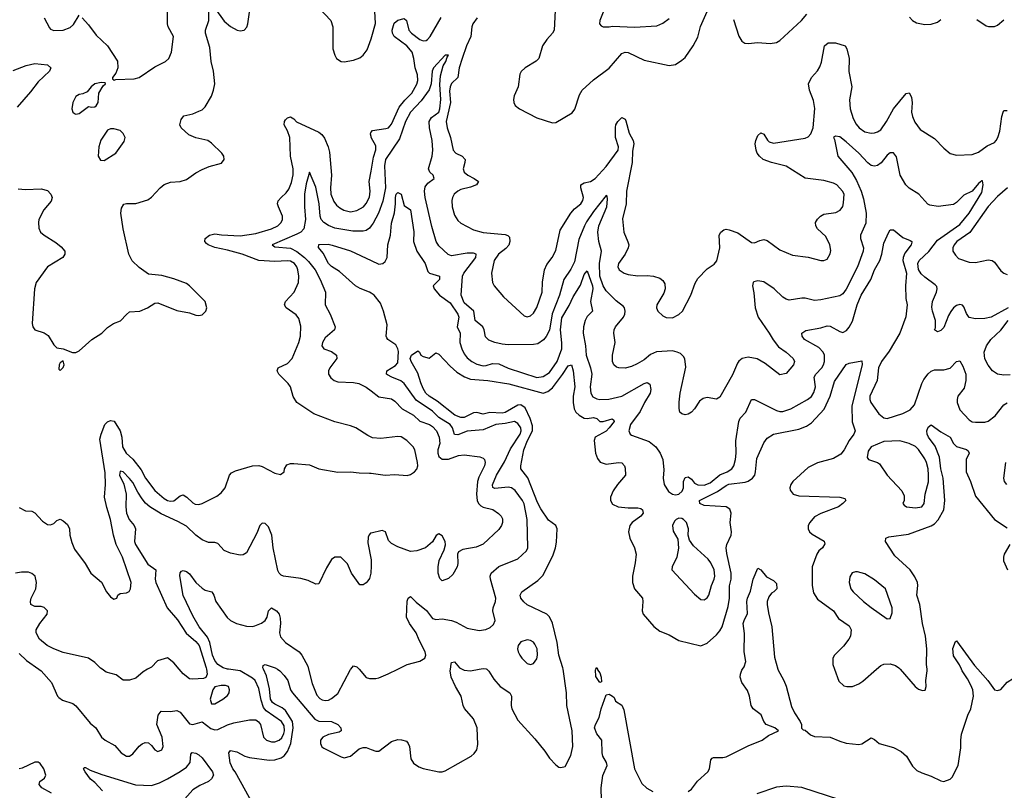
# Model space of a CAD drawing. Header units: inches. Extents: x 1694797 to 1849917, y 907313 to 1017959.
# Tile 640 of 656: x 1797774 to 1804013, y 969233 to 974116. Entities that reach past the tile are written whole.
import ezdxf

# ---------------------------------------------------------------- set-up
doc = ezdxf.new("R2010")
doc.units = ezdxf.units.IN
doc.header["$MEASUREMENT"] = 0
for name, color, linetype in [('B7996', 7, 'Continuous'), ('B7997', 7, 'Continuous'), ('B8906', 7, 'Continuous'), ('B8907', 7, 'Continuous')]:
    doc.layers.add(name, color=color, linetype=linetype)

msp = doc.modelspace()

# ---------------------------------------------------------------- linework, layer by layer
at = {"layer": 'B7996', "color": 5}
for points, elevation in [([(1797896.2, 970000), (1797910, 969990.3), (1797975.5, 969915.5), (1798013.4, 969830), (1798021.1, 969821.1), (1798044.5, 969804.5), (1798110, 969782.7), (1798130, 969768.3), (1798219.4, 969659.4), (1798255.3, 969630), (1798292.7, 969570), (1798316.3, 969550), (1798376.7, 969516.7), (1798416.4, 969470), (1798450.8, 969449.2), (1798470, 969450.4), (1798490, 969463.7), (1798530, 969513), (1798550, 969528.2), (1798570, 969535.5), (1798590, 969534), (1798610, 969517.3), (1798630, 969490.7), (1798650, 969479.3), (1798674, 969490), (1798682.4, 969510), (1798675.8, 969570), (1798643.5, 969650), (1798651.5, 969708.5), (1798670, 969733.8), (1798730, 969732), (1798770, 969738.4), (1798790, 969728), (1798850, 969655.5), (1798870, 969650.5), (1798930, 969666.7), (1798985.2, 969625.2), (1799010, 969616.2), (1799030, 969617.9), (1799090, 969648.6), (1799130, 969661.5), (1799230, 969679.6), (1799270, 969679.5), (1799287.8, 969667.7), (1799298.7, 969650), (1799319, 969570), (1799338.4, 969550), (1799370, 969539.7), (1799390, 969539.8), (1799418, 969550), (1799434.6, 969565.4), (1799447.6, 969592.4), (1799451.7, 969610), (1799450, 969642.4), (1799432.2, 969670), (1799336.1, 969736.1), (1799318.8, 969758.8), (1799304.1, 969804.1), (1799290, 969877.6), (1799265.6, 969930), (1799250, 969943.7), (1799170.9, 969990.9), (1799098, 970000)], 740), ([(1798583.9, 970000), (1798555.3, 969984.7), (1798510, 969944.4), (1798470, 969931), (1798430, 969932), (1798384.4, 969964.4), (1798321.4, 969981.4), (1798295.6, 970000)], 760), ([(1798957.4, 970000), (1798962.6, 969970), (1798952.8, 969947.2), (1798938, 969942), (1798870, 969937.2), (1798850, 969940.2), (1798810, 969970.8), (1798784.9, 970000)], 760), ([(1799263.5, 969123.5), (1799139.3, 969350), (1799124.4, 969370), (1799108.2, 969408.2), (1799098.2, 969470), (1799110, 969484.9), (1799150, 969476.8), (1799200.3, 969450), (1799230, 969440.4), (1799354.7, 969425.3), (1799390, 969425.9), (1799430, 969439.6), (1799450, 969452.4), (1799470, 969478.5), (1799492.6, 969530), (1799506.1, 969630), (1799501.9, 969670), (1799458.6, 969738.6), (1799436, 969756), (1799390, 969779.1), (1799376.3, 969790), (1799363.3, 969810), (1799355.8, 969875.8), (1799338.8, 969958.8), (1799319.4, 970000)], 720), ([(1799407.6, 970000), (1799422, 969990), (1799450, 969960.2), (1799473.8, 969930), (1799490.1, 969870), (1799502, 969850), (1799643, 969683), (1799670, 969672.3), (1799750, 969669.3), (1799788.7, 969650), (1799808.2, 969630), (1799810.5, 969610), (1799799, 969601), (1799730, 969586.6), (1799695.3, 969570), (1799680.8, 969550), (1799680.3, 969530), (1799689.2, 969509.2), (1799700.6, 969500.6), (1799810, 969444.9), (1799830, 969439.1), (1799870, 969450.6), (1799924.2, 969495.8), (1799950, 969505.5), (1799970, 969503.8), (1800000, 969492.1)], 720), ([(1799604.2, 970000), (1799627.1, 969910), (1799656.9, 969836.9), (1799674.8, 969814.8), (1799690, 969806.2), (1799710, 969802.4), (1799730, 969804.7), (1799750, 969814.4), (1799790, 969846.7), (1799870, 969998.4), (1799871.4, 970000)], 740), ([(1799925.6, 970000), (1799970, 969947.7), (1799990, 969940.7), (1800000, 969941)], 740), ([(1798299.5, 969230), (1798250, 969282.7), (1798223.6, 969303.6), (1798189.6, 969349.6), (1798179, 969370), (1798183.2, 969376.8), (1798190, 969378.8), (1798220.9, 969360.9), (1798293.5, 969333.5), (1798507.9, 969267.9), (1798610, 969264), (1798659.4, 969280.6), (1798710, 969305.2), (1798790, 969351.5), (1798830, 969380.5), (1798854.2, 969410), (1798858.5, 969461.5), (1798866.9, 969473.1), (1798890, 969468.4), (1798910, 969458.3), (1798930, 969440.1), (1798995.4, 969350), (1799001.1, 969330), (1798990, 969305.9), (1798970.9, 969289.1), (1798915.8, 969264.2), (1798870, 969235.6), (1798820, 969180)], 720), ([(1797974.5, 969214.5), (1797915.1, 969250), (1797896.3, 969270), (1797901.6, 969290), (1797931.8, 969310), (1797939.7, 969330), (1797926.6, 969370), (1797903.5, 969403.5), (1797890, 969412.5), (1797870, 969411.4), (1797790, 969374.2), (1797769.8, 969369.8)], 740)]:
    msp.add_lwpolyline(points, dxfattribs=dict(at, elevation=elevation))
at = {"layer": 'B7996', "color": 5, "elevation": 760}
msp.add_lwpolyline([(1799050, 969898.3), (1799010, 969889.3), (1798997.1, 969870), (1798980.4, 969810), (1798990, 969782), (1799010, 969781.6), (1799060.9, 969810), (1799090, 969834), (1799100.7, 969850), (1799102.9, 969870), (1799097, 969890), (1799077.2, 969897.3)], close=True, dxfattribs=at)
at = {"layer": 'B7997', "color": 5}
for points, elevation in [([(1799010, 974188.5), (1799070, 974106.5), (1799110, 974073.1), (1799151.3, 974050), (1799170, 974045.3), (1799196, 974050), (1799212.2, 974067.7), (1799218.9, 974090), (1799244.6, 974270)], 820), ([(1798170, 974128), (1798210, 974082.4), (1798258.5, 974018.5), (1798330, 973950.6), (1798393.3, 973853.3), (1798395.8, 973810), (1798382.9, 973777.1), (1798362.8, 973750), (1798361, 973741), (1798371.6, 973731.6), (1798383.2, 973736.8), (1798499.5, 973740.5), (1798530, 973748.9), (1798630, 973818), (1798697, 973850), (1798718.4, 973870), (1798735.1, 973910), (1798749.5, 974010), (1798715.6, 974070), (1798709.7, 974089.7), (1798710, 974206)], 840), ([(1799670.2, 974190.2), (1799745.3, 974110), (1799758.3, 974070), (1799758.7, 973930), (1799770.3, 973890.3), (1799782, 973870), (1799810, 973850.4), (1799830, 973848.5), (1799890, 973858.7), (1799930, 973874.4), (1799949.8, 973890.2), (1799975.5, 973924.4), (1800000, 973994.8)], 820), ([(1797764.5, 973044.5), (1797810, 973039.3), (1797910, 973044.4), (1797950, 973032.4), (1797972.2, 973010), (1797978.7, 972990), (1797974, 972966), (1797926, 972910), (1797895.8, 972850), (1797892.2, 972830), (1797895.1, 972795.1), (1797906.4, 972770), (1797928, 972750), (1798003.7, 972703.7), (1798037.4, 972677.4), (1798059.5, 972650), (1798060.3, 972630), (1798048.2, 972610), (1797950, 972549.7), (1797877.6, 972450), (1797867.6, 972410), (1797852.4, 972190), (1797857.1, 972170), (1797870.8, 972150), (1797930, 972132), (1797954.9, 972114.9), (1797990, 972054.8), (1798010, 972036), (1798050, 972030.6), (1798107.5, 972007.5), (1798130, 972007.6), (1798150, 972016.9), (1798231.5, 972088.5), (1798293.6, 972130), (1798330, 972166.4), (1798369.2, 972190), (1798413.2, 972206.8), (1798450, 972248), (1798470, 972263.8), (1798535.3, 972270), (1798584, 972290), (1798630, 972320.5), (1798650, 972322.4), (1798770, 972272.9), (1798850, 972257.6), (1798890, 972243.8), (1798910, 972241.6), (1798930, 972246.4), (1798953.3, 972270), (1798958.9, 972290), (1798949.7, 972330), (1798850, 972429.7), (1798830, 972443.9), (1798750, 972474.2), (1798674.1, 972494.1), (1798590, 972504.4), (1798530, 972546.4), (1798487.2, 972587.2), (1798464.9, 972630), (1798430.6, 972790.6), (1798415.7, 972890), (1798419.1, 972921), (1798433.7, 972946.3), (1798450, 972951.5), (1798510, 972951.5), (1798585.2, 972974.8), (1798610, 972990.4), (1798663.5, 973050), (1798690, 973071.4), (1798730, 973086.3), (1798790, 973091.5), (1798830, 973103.2), (1798890, 973144.7), (1798930, 973166.3), (1798974.3, 973185.7), (1799052.4, 973207.6), (1799069.4, 973230), (1799067.3, 973250), (1799055.6, 973270), (1798990, 973333.3), (1798966, 973350), (1798890, 973367.1), (1798846.2, 973386.2), (1798797.4, 973430), (1798787.8, 973450), (1798797, 973483), (1798814.3, 973505.7), (1798870, 973519.6), (1798910, 973536.1), (1798930, 973545.5), (1798950, 973563.7), (1798989.2, 973630.8), (1799002.9, 973670), (1799009.9, 973710.1), (1799002.8, 973790), (1798986.3, 973850), (1798978.5, 973938.5), (1798951.3, 974030), (1798951.5, 974050), (1798972.3, 974110), (1798973, 974167)], 820), ([(1797928.1, 974128.1), (1797963.4, 974063.4), (1797970, 974055.5), (1797990, 974046.7), (1798050, 974050.3), (1798093.6, 974066.4), (1798114.7, 974085.3), (1798150, 974144)], 840), ([(1797732.8, 973792.7), (1797814.2, 973825.8), (1797870, 973838.7), (1797950.2, 973830.2), (1797970.4, 973810), (1797963.1, 973790), (1797890, 973722.4), (1797842.2, 973657.8), (1797757.9, 973562.1)], 820), ([(1800000, 971470.8), (1799980.4, 971480.4), (1799904, 971530), (1799870, 971542.9), (1799770, 971568), (1799637.6, 971617.6), (1799529.7, 971689.7), (1799507.4, 971727.4), (1799489.8, 971790), (1799475.6, 971810), (1799416.8, 971870), (1799405.1, 971890), (1799411.6, 971910), (1799470, 971937.6), (1799501.2, 971970), (1799543.2, 972070), (1799552.6, 972110), (1799554.5, 972174.5), (1799542.5, 972222.5), (1799524.7, 972244.7), (1799463.1, 972290), (1799452.6, 972310), (1799457.4, 972330), (1799512.9, 972390), (1799540.2, 972450), (1799542.8, 972490), (1799537.1, 972530), (1799530.4, 972550), (1799515.6, 972570), (1799490, 972584.9), (1799470, 972588), (1799390, 972584.3), (1799290, 972590.9), (1799183, 972630), (1799090, 972656.2), (1799010, 972671.7), (1798967.3, 972690), (1798958.4, 972698.4), (1798947.6, 972710), (1798949.6, 972729.6), (1798977.6, 972750), (1799010, 972759.3), (1799052.4, 972752.4), (1799170, 972747.1), (1799270, 972761.8), (1799369.3, 972790.7), (1799409.7, 972810), (1799429.7, 972830), (1799439.2, 972850), (1799438.8, 972870), (1799413.6, 972930), (1799408.5, 972950), (1799412.5, 972967.5), (1799429.8, 972990), (1799462, 973018), (1799478.3, 973041.7), (1799496.2, 973083.8), (1799507.7, 973132.3), (1799507.2, 973170), (1799490.3, 973250), (1799485.5, 973370), (1799471.7, 973411.7), (1799448.7, 973450), (1799451.2, 973470), (1799459, 973481), (1799470, 973493.5), (1799490, 973500.2), (1799510, 973488.4), (1799528.3, 973468.3), (1799670, 973403.2), (1799689.1, 973389.1), (1799705.9, 973365.9), (1799728.3, 973310), (1799736.1, 973276.1), (1799750.1, 973130), (1799742.6, 973050), (1799745.4, 973010), (1799764.6, 972964.6), (1799781.5, 972941.5), (1799802.6, 972922.6), (1799828.1, 972908.1), (1799870, 972898.8), (1799910, 972906.4), (1799952.1, 972930), (1799970, 972950.4), (1799990, 972990.8), (1799994.2, 973030), (1799988, 973090), (1800000, 973156)], 780), ([(1800000, 973376.3), (1799995.7, 973390), (1799999, 973401), (1800000, 973402.2)], 780), ([(1800000, 972808.6), (1799990, 972795.2), (1799970, 972780.5), (1799950, 972775), (1799884.1, 972775.9), (1799770, 972795.5), (1799730, 972811), (1799700.4, 972830), (1799684.8, 972850), (1799677.9, 972870), (1799670.5, 972950), (1799650, 973054.9), (1799610, 973150.6), (1799590, 973076), (1799578.1, 973010), (1799578.2, 972930), (1799585.8, 972850), (1799574.7, 972790), (1799555.3, 972770), (1799530, 972756.4), (1799374, 972690), (1799390, 972676.9), (1799490, 972668.5), (1799530, 972646.8), (1799578.5, 972610), (1799604.2, 972584.2), (1799645.7, 972530), (1799678, 972470), (1799710.8, 972390), (1799708.9, 972308.9), (1799741.6, 972250), (1799772.8, 972170), (1799767.6, 972150), (1799710, 972099.5), (1799693, 972070), (1799688.3, 972050), (1799701.2, 972030), (1799750, 972014), (1799781.6, 971990), (1799783, 971970), (1799739.7, 971910), (1799731.1, 971890), (1799731.2, 971870), (1799745.9, 971845.9), (1799767.3, 971830), (1799790, 971820.4), (1799890, 971817.6), (1799922.7, 971810), (1799970, 971787.3), (1800000, 971764.7)], 760), ([(1800000, 972383), (1799990, 972389.8), (1799931.9, 972411.9), (1799901.3, 972430), (1799800.4, 972520.4), (1799750, 972552.4), (1799730.8, 972570), (1799696.4, 972636.4), (1799668.1, 972671.9), (1799670, 972690.4), (1799727.5, 972692.5), (1799752.8, 972687.2), (1799870, 972651.4), (1800000, 972590.9)], 740), ([(1797770, 971025.3), (1797810, 971004.2), (1797850, 971001.1), (1797870, 970992.2), (1797919.4, 970939.4), (1797950, 970918.4), (1797970, 970914.4), (1797990, 970923.1), (1798010, 970942.6), (1798030, 970951.7), (1798050, 970941.5), (1798077, 970917), (1798089.3, 970890), (1798091.1, 970850), (1798103.5, 970803.5), (1798121.4, 970761.4), (1798188.2, 970670), (1798225.5, 970610), (1798291.9, 970551.9), (1798323, 970490), (1798350, 970458.8), (1798370, 970444.7), (1798388.7, 970451.3), (1798395.3, 970470), (1798410, 970481), (1798450, 970484.9), (1798467, 970493), (1798476.2, 970510), (1798479.7, 970550), (1798425, 970710), (1798385.4, 970790), (1798368.6, 970850), (1798350, 970949.4), (1798325.1, 971025.1), (1798310.4, 971090), (1798317.7, 971170), (1798315.5, 971244.5), (1798282.3, 971457.7), (1798289.8, 971490), (1798314, 971550), (1798330, 971567.5), (1798350, 971577), (1798372.1, 971572.1), (1798410.4, 971510.3), (1798420.1, 971470), (1798424.5, 971410), (1798448.8, 971370), (1798491.2, 971331.2), (1798543.7, 971263.7), (1798571.7, 971210), (1798630, 971133.3), (1798690, 971082.9), (1798710, 971070.2), (1798730, 971064.8), (1798750, 971067), (1798790, 971099.7), (1798810, 971105.2), (1798833.8, 971090), (1798870, 971053.8), (1798885.7, 971045.7), (1798910, 971044.9), (1798930, 971051.3), (1799022.8, 971097.2), (1799050, 971117.6), (1799075.1, 971150), (1799103.9, 971230), (1799115.4, 971244.6), (1799141.8, 971258.2), (1799250, 971288.8), (1799290, 971290.3), (1799310, 971285.3), (1799390, 971242.4), (1799425.6, 971234.4), (1799449, 971250), (1799452.7, 971270), (1799465.6, 971294.4), (1799490, 971303), (1799510, 971303.8), (1799610, 971294.9), (1799670, 971270.5), (1799790, 971248), (1799870, 971250.5), (1799924.1, 971244.1), (1799990, 971243), (1800000, 971241.8)], 780), ([(1800000, 970655.2), (1799999.1, 970610), (1799990, 970576), (1799980.1, 970559.9), (1799970, 970546.8), (1799950, 970534.8), (1799930, 970534.8), (1799876.5, 970610), (1799850, 970667.3), (1799809, 970711), (1799770, 970711.3), (1799750, 970696), (1799716.9, 970643.1), (1799670, 970542), (1799650, 970538.8), (1799602.8, 970562.7), (1799556.2, 970576.2), (1799446, 970590), (1799430, 970595.8), (1799417, 970610), (1799410, 970626.8), (1799380.2, 970770), (1799371.1, 970850), (1799350, 970902.4), (1799330, 970923.1), (1799310, 970926.4), (1799295.1, 970910), (1799276.8, 970863.2), (1799210, 970738.4), (1799190, 970725.3), (1799170, 970722.6), (1799110, 970736), (1799070, 970752.4), (1799030, 970797.6), (1799010, 970803.1), (1798970, 970803.9), (1798930, 970819.3), (1798890, 970849.3), (1798830, 970906.2), (1798776.6, 970936.6), (1798670, 970984.2), (1798598, 971030), (1798571.5, 971051.5), (1798550, 971079.7), (1798521.8, 971121.8), (1798490, 971183), (1798470, 971207.8), (1798430, 971251), (1798410, 971254.6), (1798406.9, 971230), (1798433.7, 971173.7), (1798447.9, 971110), (1798446, 971030), (1798450.5, 970990), (1798467.5, 970950), (1798499.1, 970910), (1798507.2, 970890), (1798501.8, 970810), (1798507.8, 970790), (1798585.4, 970665.4), (1798635.8, 970630), (1798631.4, 970570), (1798635.5, 970550), (1798708.4, 970388.4), (1798773.6, 970313.6), (1798829.4, 970229.4), (1798890, 970176.6), (1798910.5, 970150.5), (1798955.7, 970010), (1798957.4, 970000)], 760), ([(1800000, 970862.8), (1799997.7, 970862.3), (1799987.7, 970852.3), (1799982.3, 970837.7), (1799980.5, 970800.5), (1800000, 970693.9)], 760), ([(1798295.6, 970000), (1798286.5, 970006.5), (1798250, 970043.1), (1798210, 970070.3), (1798050, 970106.9), (1797990, 970129.3), (1797948.9, 970150), (1797900.3, 970190), (1797878, 970230), (1797877.4, 970250), (1797900.7, 970290), (1797948.8, 970350), (1797950.4, 970370), (1797930, 970392.2), (1797910, 970397.4), (1797870, 970396.9), (1797843.7, 970410), (1797841.5, 970430), (1797847.1, 970450), (1797876.3, 970510), (1797880.5, 970550), (1797872.2, 970590), (1797850, 970607.7), (1797830, 970615.5), (1797785.4, 970614.6), (1797748.1, 970608.1)], 760), ([(1799098, 970000), (1799090, 970001), (1799063.4, 970010), (1799030, 970031.4), (1799010, 970056.1), (1798994.6, 970090), (1798978.3, 970170), (1798964, 970204), (1798911.3, 970270), (1798870, 970338.9), (1798810, 970466.6), (1798788.5, 970591.5), (1798790, 970611), (1798798.4, 970621.6), (1798810, 970626.4), (1798830, 970619.6), (1798850, 970604.9), (1798890, 970550.5), (1798930, 970514), (1798950, 970502), (1798991.8, 970491.8), (1799003.8, 970470), (1799016, 970430), (1799088.8, 970328.8), (1799110, 970309.1), (1799148.2, 970290), (1799210, 970272.7), (1799248.1, 970271.9), (1799263.8, 970276.2), (1799306.8, 970293.2), (1799329.8, 970310.2), (1799342.2, 970330), (1799350, 970371), (1799369, 970390), (1799401.6, 970370), (1799417, 970350), (1799424.8, 970324.8), (1799426.5, 970290), (1799419.7, 970230), (1799425.7, 970205.7), (1799458.4, 970170), (1799544.9, 970110), (1799561.6, 970090), (1799599.3, 970019.3), (1799604.2, 970000)], 740), ([(1797770, 970099.6), (1797816.5, 970056.5), (1797896.2, 970000)], 740), ([(1798784.9, 970000), (1798750, 970040.6), (1798710, 970073.4), (1798646.9, 970053.1), (1798610, 970014), (1798583.9, 970000)], 760), ([(1799319.4, 970000), (1799314.7, 970010), (1799317, 970023), (1799328.9, 970031.1), (1799393.1, 970010), (1799407.6, 970000)], 720), ([(1799871.4, 970000), (1799890, 970021.3), (1799910, 970016.4), (1799917.1, 970010), (1799925.6, 970000)], 740)]:
    msp.add_lwpolyline(points, dxfattribs=dict(at, elevation=elevation))
for points, elevation in [([(1798290, 973717), (1798250, 973709.2), (1798226.8, 973690), (1798201, 973659), (1798173.7, 973646.3), (1798150, 973642.7), (1798130, 973629), (1798110.7, 973590), (1798104, 973550), (1798111, 973530), (1798121.6, 973521.6), (1798130, 973517.3), (1798150, 973522), (1798210, 973566), (1798230, 973561), (1798250, 973562.8), (1798259, 973570), (1798272, 973590), (1798275.1, 973650), (1798303.2, 973696.8), (1798318, 973710), (1798314.6, 973714.6)], 840), ([(1798370, 973424), (1798350, 973424), (1798330, 973415.3), (1798288.6, 973351.4), (1798276.3, 973310), (1798271, 973250), (1798285.5, 973225.5), (1798310, 973224), (1798384, 973270), (1798435.1, 973344.9), (1798441.2, 973370), (1798438.6, 973378.6), (1798430, 973395.3), (1798410, 973414)], 840), ([(1798050, 971954), (1798030, 971942), (1798024.9, 971930), (1798021, 971901), (1798030, 971892), (1798050, 971912), (1798056, 971930)], 820)]:
    msp.add_lwpolyline(points, close=True, dxfattribs=dict(at, elevation=elevation))
at = {"layer": 'B8906', "color": 5}
for points, elevation in [([(1800000, 969941), (1800030, 969942), (1800050, 969944.9), (1800109.6, 969970.4), (1800169.1, 970000)], 740), ([(1800000, 969492.1), (1800030, 969480.5), (1800050, 969480.5), (1800130, 969543.1), (1800170, 969554.6), (1800193.5, 969553.5), (1800224.4, 969544.4), (1800235.5, 969530), (1800243.1, 969510), (1800251.7, 969431.7), (1800270, 969404.4), (1800303, 969383), (1800330, 969372), (1800430, 969350.3), (1800450, 969350.3), (1800470, 969356.5), (1800634, 969450), (1800654.4, 969465.6), (1800669.6, 969490), (1800677.5, 969522.5), (1800672.1, 969630), (1800650, 969686.9), (1800591.6, 969751.6), (1800583.1, 969770), (1800570.7, 969830), (1800534.9, 969890), (1800507.7, 969950), (1800501.5, 969990), (1800502.8, 970000)], 720), ([(1800578.5, 970000), (1800590, 969993.9), (1800630, 969990.1), (1800686.1, 970000)], 720), ([(1800733.1, 970000), (1800747.3, 969987.3), (1800778.5, 969938.5), (1800818.8, 969890), (1800879.7, 969850), (1800890.1, 969830), (1800887.6, 969770), (1800892.3, 969750), (1800930, 969677.6), (1801038.6, 969558.6), (1801101.9, 969481.9), (1801130, 969438), (1801170, 969395.3), (1801190, 969379.3), (1801203.2, 969376.8), (1801230, 969384), (1801266.8, 969453.2), (1801278.1, 969510), (1801274.8, 969610), (1801240.9, 969770), (1801239.6, 969850), (1801217.4, 970000)], 720), ([(1801434.4, 970000), (1801435.9, 969995.9), (1801450, 969978), (1801458, 969950), (1801459.9, 969920.1), (1801450, 969916), (1801424.6, 969955.4), (1801423.2, 969996.8), (1801424.7, 970000)], 680), ([(1802010, 969225.9), (1802030, 969240.6), (1802068.3, 969291.7), (1802135.2, 969350), (1802145.6, 969370), (1802154.2, 969425.8), (1802162.5, 969437.5), (1802170, 969441.5), (1802230, 969440.7), (1802250, 969445.8), (1802390, 969515.7), (1802478, 969550), (1802518.8, 969581.2), (1802582.7, 969610), (1802559.3, 969630), (1802504.7, 969650), (1802488.6, 969668.6), (1802472, 969712), (1802422.1, 969750), (1802409.5, 969770), (1802397.8, 969830), (1802384.8, 969864.8), (1802350, 969916.1), (1802339.6, 969950), (1802340.2, 969970), (1802350, 969995.2), (1802353.8, 970000)], 680), ([(1802577.3, 970000), (1802577.9, 969997.9), (1802615.2, 969930), (1802630, 969893.4), (1802664.1, 969764.1), (1802683.6, 969723.6), (1802720.2, 969670), (1802726.7, 969650), (1802726.8, 969626.8), (1802737.3, 969617.3), (1802750, 969614.9), (1802785.2, 969585.2), (1802810, 969573.5), (1802910, 969570.1), (1802970, 969544.3), (1803010, 969532.5), (1803090, 969523.2), (1803110, 969527), (1803170, 969565.7), (1803190, 969555.3), (1803220.3, 969530), (1803310, 969505.1), (1803360.1, 969480.1), (1803393.4, 969450), (1803430, 969386.3), (1803458.7, 969358.7), (1803490, 969343.2), (1803550, 969323.6), (1803610, 969293.4), (1803630, 969288.7), (1803670, 969303.6), (1803683, 969317), (1803721.4, 969390), (1803738.2, 969501.8), (1803736.8, 969550), (1803741.4, 969590), (1803782.1, 969710), (1803800.5, 969750), (1803816.8, 969830), (1803812.4, 969870), (1803800, 969900), (1803779.7, 969939.7), (1803745.8, 969990), (1803741.1, 970000)], 680), ([(1802936.4, 970000), (1802964.6, 969924.6), (1802995.3, 969895.2), (1803014, 969890), (1803050, 969891.7), (1803090, 969907.4), (1803116, 969924), (1803202.9, 970000)], 720), ([(1803352.9, 970000), (1803447, 969890), (1803470, 969874.4), (1803494.2, 969865.8), (1803512.1, 969867.9), (1803518.4, 969890), (1803515.4, 969930), (1803524.4, 969990), (1803523.4, 970000)], 720), ([(1803845.8, 970000), (1803908.6, 969930), (1803950, 969870.2), (1803970, 969864.7), (1803990, 969873), (1804030, 969917.6), (1804111.5, 969970), (1804131.2, 970000)], 680), ([(1801460.4, 969170), (1801457.3, 969250), (1801467.9, 969327.9), (1801495.8, 969390), (1801492.5, 969410), (1801469.9, 969450), (1801464.9, 969470), (1801462.3, 969550), (1801430, 969591.1), (1801415.7, 969630), (1801421.6, 969650), (1801445.6, 969694.4), (1801458, 969750), (1801490, 969838), (1801510, 969842.4), (1801530.5, 969830.5), (1801540.5, 969820.5), (1801550, 969798), (1801590, 969772), (1801602.5, 969742.5), (1801668.9, 969370), (1801717, 969277), (1801746.7, 969246.7), (1801785, 969225)], 680), ([(1802970, 969172.8), (1802730, 969251.2), (1802630, 969260.3), (1802570, 969252.9), (1802445, 969210)], 680)]:
    msp.add_lwpolyline(points, dxfattribs=dict(at, elevation=elevation))
at = {"layer": 'B8907', "color": 5}
for points, elevation in [([(1801527.4, 974310), (1801450.6, 974110), (1801447.7, 974090), (1801457.3, 974077.3), (1801470.7, 974070.7), (1801510, 974070.7), (1801530, 974075.5), (1801670, 974069.1), (1801810, 974077.7), (1801850, 974093.6), (1801890, 974123.6)], 840), ([(1800000, 973994.8), (1800005.3, 974010), (1800027.7, 974092.3), (1800024.4, 974170)], 820), ([(1800000, 973402.2), (1800010, 973413.7), (1800094.5, 973425.5), (1800110, 973431.1), (1800119.4, 973440.6), (1800130, 973454), (1800179.3, 973560.7), (1800214.3, 973605.7), (1800258.5, 973650), (1800290, 973706.2), (1800297.2, 973730), (1800293.7, 973766.3), (1800278.8, 973810), (1800271.5, 973870), (1800259.9, 973910), (1800227.8, 973950), (1800146.4, 974010), (1800135.6, 974030), (1800133.5, 974050), (1800146.5, 974093.5), (1800170, 974112.9), (1800210, 974124), (1800224.9, 974110), (1800239.5, 974050), (1800256.6, 974030), (1800310, 973989.1), (1800330, 973982.2), (1800350, 973984.2), (1800358.5, 973990), (1800375.2, 974010), (1800444.2, 974130)], 780), ([(1801167.1, 974172.9), (1801160.2, 974050), (1801150.8, 974029.2), (1801114, 973990), (1801086.5, 973950), (1801063.7, 973870), (1801046.4, 973853.6), (1800976.3, 973810), (1800951.8, 973788.2), (1800943.8, 973770), (1800931.8, 973690), (1800906.7, 973633.3), (1800902.6, 973610), (1800904.9, 973590), (1800912.8, 973572.8), (1800941.6, 973550), (1801050, 973492.9), (1801150, 973462), (1801170, 973465.3), (1801274.6, 973525.4), (1801290.6, 973549.4), (1801321, 973639), (1801337.2, 973670), (1801410, 973735.2), (1801510, 973809.2), (1801590, 973901.5), (1801610, 973909.3), (1801630, 973907.3), (1801730, 973858.6), (1801890, 973824.4), (1801930, 973832.7), (1801970, 973858.4), (1801990, 973876.4), (1802041, 973950), (1802070, 974005.5), (1802087.2, 974072.8), (1802130, 974167.3)], 820), ([(1802297, 974117), (1802330, 974010.3), (1802350, 973980.2), (1802367.8, 973967.8), (1802390, 973964.1), (1802450, 973970.2), (1802530, 973963.9), (1802570, 973971.9), (1802590, 973983.8), (1802727.1, 974110), (1802761.5, 974150)], 820), ([(1803412.3, 974132.3), (1803431.1, 974111.1), (1803456.7, 974096.7), (1803510, 974085.6), (1803550, 974086.7), (1803590, 974100.2), (1803610, 974116.1)], 820), ([(1800672.9, 974127.1), (1800644.2, 974090), (1800637.9, 974070), (1800633.2, 974010), (1800604.5, 973950), (1800576.9, 973870), (1800559.4, 973810), (1800549.7, 973750.3), (1800510, 973710.4), (1800500.8, 973690), (1800496.3, 973663.7), (1800502.7, 973590), (1800476.3, 973470), (1800482.6, 973430), (1800503, 973370), (1800521.5, 973290), (1800537.6, 973270), (1800577, 973250), (1800595.6, 973230), (1800595.5, 973210), (1800584.7, 973170), (1800590.2, 973150), (1800613.8, 973130), (1800654, 973110), (1800682, 973090), (1800668.7, 973070), (1800630, 973054.1), (1800570, 973039.5), (1800550.3, 973030), (1800527.8, 973010), (1800515.3, 972990), (1800511.4, 972970), (1800514.7, 972930), (1800530, 972878), (1800550, 972844.2), (1800570, 972826), (1800650, 972783.9), (1800710, 972766.5), (1800850, 972755.4), (1800867.9, 972747.9), (1800876.8, 972736.8), (1800880.5, 972710), (1800872.7, 972687.3), (1800854.7, 972665.3), (1800807.2, 972630), (1800780.2, 972590), (1800762.8, 972510), (1800769.1, 972450), (1800780.3, 972430), (1800839.6, 972359.6), (1800970, 972239.1), (1800990, 972233.4), (1801010, 972239.1), (1801030, 972257.3), (1801050, 972292.7), (1801084.6, 972390), (1801086.9, 972453.1), (1801098.2, 972530), (1801115, 972565), (1801148.5, 972610), (1801170, 972653.4), (1801198.8, 972781.2), (1801265.6, 972890), (1801290, 972918), (1801328.4, 972950), (1801342, 972970), (1801346.8, 972990), (1801329.1, 973050), (1801328.9, 973070), (1801350, 973081.3), (1801390, 973090.8), (1801420.2, 973110), (1801490, 973185.5), (1801565.6, 973290), (1801567.9, 973310), (1801548.1, 973370), (1801548.2, 973431.8), (1801551.6, 973450), (1801563.5, 973470), (1801590, 973495), (1801610, 973485.3), (1801614.9, 973474.9), (1801635.8, 973395.8), (1801661.3, 973350), (1801665.4, 973330), (1801657, 973283), (1801654.7, 973210), (1801618.2, 973030), (1801616.5, 972950), (1801593, 972853), (1801601.1, 972770), (1801628.2, 972708.2), (1801632.8, 972690), (1801630.3, 972670.3), (1801611.3, 972630), (1801568.3, 972570), (1801564.7, 972550), (1801572, 972530), (1801603.8, 972510), (1801630, 972501.2), (1801690, 972492.3), (1801750, 972494.4), (1801790, 972490.2), (1801830, 972477.3), (1801850, 972463.1), (1801861.6, 972441.6), (1801864.2, 972410), (1801856.3, 972383.7), (1801810.3, 972310), (1801808.8, 972290), (1801818.4, 972270), (1801850, 972239.3), (1801870, 972228.2), (1801910, 972227.4), (1801950, 972247.2), (1801973.3, 972270), (1802026, 972370), (1802054.1, 972445.9), (1802070, 972476.3), (1802130, 972537.1), (1802173.6, 972566.4), (1802191.6, 972588.4), (1802209.7, 972670), (1802205.4, 972750), (1802216.3, 972770), (1802235.8, 972784.2), (1802250, 972788), (1802270, 972783.9), (1802325, 972764.9), (1802410, 972704.2), (1802430, 972702), (1802463.3, 972716.7), (1802490, 972722.7), (1802510, 972717.7), (1802590, 972658), (1802670, 972623.7), (1802770, 972610.3), (1802850, 972590.4), (1802870, 972590.4), (1802890, 972598.4), (1802910, 972631.3), (1802913.4, 972653.4), (1802907.8, 972690), (1802881, 972741), (1802829.7, 972790), (1802818.7, 972810), (1802816.2, 972830), (1802828.3, 972851.7), (1802848.2, 972871.8), (1802870, 972883.8), (1802946.2, 972893.8), (1802972.2, 972907.8), (1802988.6, 972931.4), (1802994.3, 972954.3), (1802997.4, 973010), (1802986.6, 973030), (1802951.3, 973070), (1802930, 973080.4), (1802870, 973097.2), (1802750, 973112.3), (1802630, 973186.8), (1802538.4, 973210), (1802485.1, 973230), (1802461.2, 973250), (1802447.5, 973270), (1802439.8, 973290), (1802435.1, 973330), (1802437.6, 973350), (1802450, 973382.8), (1802470, 973399.1), (1802490, 973390.6), (1802511.4, 973351.4), (1802521.8, 973341.8), (1802550, 973334), (1802750, 973365.8), (1802770, 973373.6), (1802787.7, 973392.3), (1802801.8, 973430), (1802812.4, 973552.4), (1802804, 973604), (1802777.3, 973670), (1802772.6, 973710), (1802790, 973749), (1802828.8, 973791.2), (1802843.6, 973816.4), (1802853.7, 973846.3), (1802874, 973950), (1802896.2, 973970), (1802943, 973970), (1803004.2, 973950), (1803014.9, 973930), (1803029.4, 973869.4), (1803028.3, 973788.4), (1803047.3, 973690), (1803032, 973608), (1803037, 973550), (1803055.8, 973490), (1803073.7, 973453.7), (1803093.2, 973430), (1803130, 973406), (1803170, 973397.3), (1803190, 973398.2), (1803210, 973404.3), (1803230, 973418.4), (1803267.2, 973470), (1803310, 973551.5), (1803390, 973647.2), (1803410, 973651.3), (1803424.8, 973624.8), (1803428.3, 973588.3), (1803425.6, 973530), (1803430, 973503.1), (1803446.3, 973466.3), (1803480, 973420), (1803570, 973362), (1803630, 973301.3), (1803670, 973268.5), (1803710, 973256.5), (1803810, 973262.3), (1803850, 973276.9), (1803904.5, 973315.5), (1803950, 973338.2), (1803960.3, 973350), (1803972.1, 973370), (1803984.1, 973410), (1803997.1, 973502.9), (1804005.8, 973530), (1804010, 973539.3), (1804030, 973540.5)], 780), ([(1803837.8, 974117.8), (1803897.2, 974077.2), (1803911.9, 974071.9), (1803950, 974072), (1803970, 974081.1), (1804010, 974115.6)], 820), ([(1804038, 972290), (1803930, 972231), (1803890, 972222), (1803830, 972220.3), (1803790, 972228.7), (1803773.6, 972253.6), (1803757, 972297), (1803747.8, 972307.7), (1803730, 972311.4), (1803710, 972304.2), (1803691.1, 972290), (1803673.1, 972266.9), (1803658.5, 972241.5), (1803630, 972164.9), (1803610, 972145.5), (1803590, 972138.8), (1803571.3, 972150), (1803576.3, 972163.7), (1803577, 972210), (1803556.9, 972270), (1803553.9, 972293.9), (1803558, 972330), (1803583.6, 972390), (1803587.8, 972410), (1803584.4, 972424.4), (1803575.6, 972435.6), (1803510, 972483.8), (1803486.4, 972506.4), (1803470, 972532.7), (1803464.5, 972570), (1803473.5, 972590), (1803533.6, 972646.4), (1803590, 972717.8), (1803730, 972817.4), (1803791, 972890), (1803870, 973021.3), (1803879.3, 973070), (1803873.8, 973093.8), (1803870, 973095.6), (1803850, 973076.9), (1803810, 973030.2), (1803756.9, 973003.1), (1803710, 972956.9), (1803690, 972945.2), (1803593, 972933), (1803541.1, 972941.1), (1803527.4, 972947.4), (1803470.6, 973010), (1803410, 973048.4), (1803388.5, 973070), (1803353.7, 973130), (1803330, 973246), (1803311.5, 973271.5), (1803290, 973271.8), (1803270, 973256.5), (1803232.1, 973207.9), (1803210, 973191.5), (1803190, 973188.1), (1803170, 973191.7), (1803148.5, 973208.5), (1803091.6, 973270), (1803010, 973341.7), (1802970, 973373), (1802942.7, 973377.3), (1802929.5, 973370), (1802936.5, 973356.5), (1802958.7, 973250), (1803046.6, 973146.6), (1803077.2, 973097.2), (1803106.1, 973030), (1803121, 972981), (1803136.4, 972890), (1803134.3, 972825.7), (1803101.6, 972750), (1803101.6, 972730), (1803121, 972670), (1803118.5, 972650), (1803083.1, 972550), (1803010, 972408.9), (1802990, 972379.6), (1802970, 972366.2), (1802850, 972341.1), (1802810, 972337.5), (1802750, 972351.1), (1802730, 972351.2), (1802650, 972339.7), (1802630, 972344.7), (1802610, 972356.9), (1802554.3, 972410), (1802490, 972454.9), (1802450, 972460.7), (1802425.5, 972454.5), (1802420.5, 972450), (1802416.8, 972430), (1802425.6, 972385.6), (1802434.6, 972290), (1802452.9, 972230), (1802523.5, 972130), (1802547.4, 972087.4), (1802582.4, 972042.4), (1802630, 972009.6), (1802675.6, 971970), (1802684.2, 971950), (1802678, 971930), (1802630, 971874), (1802590, 971864.9), (1802498.4, 971938.4), (1802447, 971967), (1802390, 971978), (1802351.9, 971968.1), (1802330, 971951.6), (1802321.1, 971938.9), (1802290, 971866), (1802210, 971724.9), (1802190, 971710.6), (1802130, 971721.3), (1802103.7, 971716.3), (1802080.8, 971699.2), (1802050, 971650.5), (1802030, 971628.4), (1802010, 971616.4), (1801990, 971613), (1801970, 971619.1), (1801957.3, 971630), (1801952.7, 971652.7), (1801952.2, 971692.2), (1801959, 971750), (1801995.1, 971915.1), (1801987.9, 971967.9), (1801980.9, 971980.9), (1801960.3, 972000.2), (1801940.7, 972010), (1801910, 972017.1), (1801808.7, 972011.3), (1801770, 971994.5), (1801730, 971961.5), (1801685.7, 971934.3), (1801650, 971918.3), (1801610, 971908.6), (1801570, 971909.2), (1801555.1, 971915.1), (1801539.6, 971930), (1801530.2, 971950), (1801529.3, 971990), (1801547.1, 972070), (1801538, 972130), (1801540.3, 972150), (1801549.3, 972170.7), (1801600.3, 972230), (1801609, 972250), (1801611.3, 972270), (1801607, 972290), (1801599.1, 972299.1), (1801553.7, 972333.7), (1801490, 972396.9), (1801470, 972428.8), (1801450.8, 972490.8), (1801447.2, 972570), (1801460.1, 972650), (1801442.5, 972710), (1801436.5, 972770), (1801444.4, 972810), (1801495, 972930), (1801499.1, 972979.1), (1801497.3, 972997.3), (1801490, 973002), (1801410, 972899.5), (1801365.2, 972834.8), (1801353.3, 972810), (1801317.1, 972722.9), (1801290, 972582), (1801265.6, 972534.4), (1801221.2, 972470), (1801194.3, 972370), (1801148.1, 972251.9), (1801130.5, 972149.5), (1801110, 972108.1), (1801093.4, 972086.6), (1801057, 972063), (1801030, 972057.4), (1800870, 972055.9), (1800830, 972059.5), (1800784.9, 972070), (1800745.8, 972085.8), (1800726.1, 972106.1), (1800718, 972150), (1800709, 972170), (1800660.2, 972210), (1800651.6, 972270), (1800590, 972322.8), (1800571, 972370), (1800579.4, 972490), (1800588.2, 972510), (1800663.2, 972610), (1800666.7, 972630), (1800650, 972635.8), (1800610, 972636), (1800510, 972620.2), (1800488.8, 972628.8), (1800430, 972683.1), (1800413.8, 972710), (1800385.9, 972805.9), (1800342.4, 972990), (1800338.9, 973030), (1800343.8, 973056.2), (1800361, 973079), (1800400.3, 973110), (1800393.4, 973130), (1800372.4, 973150), (1800364.2, 973170), (1800387.3, 973250), (1800392.7, 973290), (1800387.8, 973350), (1800370.6, 973430), (1800369.5, 973470), (1800383.4, 973496.6), (1800430, 973529.9), (1800436.7, 973550), (1800442.9, 973610), (1800435.7, 973704.3), (1800439.7, 973760.3), (1800456.7, 973823.3), (1800474.9, 973850), (1800482, 973878), (1800490.5, 973890.5), (1800470.7, 973890.7), (1800395.8, 973810), (1800386.6, 973790), (1800380.2, 973710), (1800369.5, 973670.5), (1800317.9, 973602.1), (1800249.5, 973530), (1800218.2, 973470), (1800180.1, 973359.8), (1800092.5, 973230), (1800084.8, 973190), (1800091.4, 973050), (1800074.4, 972965.6), (1800047, 972890), (1800013.4, 972826.6), (1800000, 972808.6)], 760), ([(1800000, 973156), (1800016, 973244), (1800030, 973291.3), (1800030, 973316.2), (1800002, 973370), (1800000, 973376.3)], 780), ([(1800000, 972590.9), (1800050, 972567.6), (1800075.1, 972570), (1800090, 972583), (1800101.7, 972610), (1800105.5, 972690), (1800122.4, 972750), (1800130, 972826.8), (1800148.1, 972891.9), (1800156, 972950), (1800154.2, 972990), (1800159.8, 973010), (1800170, 973020.2), (1800190.5, 973010), (1800210, 972938), (1800250.3, 972910), (1800271.9, 972771.9), (1800269.3, 972710), (1800290.8, 972650), (1800344.1, 972570), (1800360.3, 972520.3), (1800370.3, 972510), (1800433.4, 972490), (1800434.3, 972470), (1800393.7, 972430), (1800399.8, 972410), (1800434.2, 972370), (1800500.9, 972320.9), (1800551, 972250), (1800556.8, 972230), (1800546, 972170), (1800564.4, 972130), (1800563.4, 972070), (1800575.9, 972030), (1800590, 971999.3), (1800610, 971973), (1800639.3, 971950), (1800670, 971933.3), (1800710, 971922.4), (1800730, 971923.8), (1800770, 971936.8), (1800810, 971934.3), (1800870, 971908.7), (1801050, 971849.5), (1801090, 971854.8), (1801130, 971881.2), (1801179.7, 971950), (1801208.2, 972030), (1801208.7, 972068.7), (1801199.6, 972150), (1801210, 972225.8), (1801256, 972304), (1801280.2, 972359.8), (1801326.5, 972433.5), (1801350, 972501.6), (1801370, 972524.4), (1801404.2, 972430), (1801405.4, 972410), (1801391, 972331), (1801402.5, 972270), (1801370, 972235.2), (1801356.1, 972210), (1801346.1, 972170), (1801344.4, 972130), (1801359.6, 972050), (1801362.9, 971990), (1801391.6, 971910), (1801399.8, 971870), (1801389.5, 971789.5), (1801392, 971750), (1801405.8, 971725.8), (1801430, 971712.8), (1801450.6, 971709.4), (1801507.6, 971712.4), (1801590, 971731.2), (1801730, 971810.9), (1801750, 971816.2), (1801766.2, 971806.2), (1801772.1, 971772.1), (1801768.1, 971750), (1801732.7, 971690), (1801706.3, 971633.7), (1801645.2, 971550), (1801633.7, 971510), (1801641.6, 971490), (1801650, 971483.1), (1801762.7, 971442.7), (1801805.3, 971410), (1801832.2, 971370), (1801849.1, 971329.1), (1801855.9, 971264.1), (1801851.7, 971210), (1801858, 971170), (1801885.6, 971125.6), (1801910, 971110.2), (1801930, 971105.5), (1801950, 971109.1), (1801971.9, 971128.1), (1801979.9, 971150), (1801980.8, 971190), (1801990, 971214.7), (1802010, 971220.2), (1802030, 971204.5), (1802050, 971179.3), (1802070, 971167.7), (1802110, 971167), (1802150, 971181.3), (1802210, 971232.2), (1802256.3, 971250), (1802287.2, 971270), (1802298.2, 971290), (1802309.8, 971330.2), (1802313.6, 971370), (1802311.7, 971448.3), (1802330.8, 971570), (1802339.8, 971590), (1802375.3, 971630), (1802410, 971708.5), (1802430, 971710.3), (1802570, 971639.8), (1802590, 971632.7), (1802610, 971633.5), (1802660.5, 971650), (1802765.7, 971710), (1802790.8, 971729.2), (1802805.7, 971754.3), (1802816.4, 971790), (1802807.9, 971850), (1802817.7, 971870), (1802856.2, 971910), (1802867.6, 971930), (1802874.1, 971950), (1802873.7, 971990), (1802863.9, 972010), (1802837.8, 972037.8), (1802746.6, 972090), (1802732.4, 972110), (1802729.6, 972130), (1802754.4, 972145.6), (1802850, 972163.5), (1802890, 972175.9), (1802910, 972174.5), (1802970, 972139.8), (1802990, 972134.7), (1803013.5, 972146.5), (1803030, 972166.9), (1803050, 972206.3), (1803080.9, 972310), (1803105, 972370), (1803166.7, 972470), (1803190.5, 972530), (1803223.6, 972590), (1803236.8, 972630), (1803250, 972699.1), (1803281, 972770), (1803290, 972784.4), (1803295.1, 972784.9), (1803310, 972784.6), (1803370, 972735), (1803416, 972716), (1803426, 972710), (1803425.8, 972705.8), (1803422.8, 972690), (1803382.7, 972637.3), (1803371, 972609), (1803370.6, 972589.4), (1803392.6, 972510), (1803385.8, 972430), (1803389.6, 972350), (1803396.9, 972310), (1803387.7, 972232.3), (1803350.9, 972130), (1803284, 972016), (1803235, 971950), (1803215.8, 971910), (1803207.1, 971830), (1803161.3, 971730), (1803159.7, 971710), (1803166.2, 971690), (1803218.3, 971618.3), (1803250, 971592.7), (1803270, 971589), (1803370, 971620.9), (1803415.2, 971644.8), (1803444.6, 971675.4), (1803489.6, 971810.4), (1803503.3, 971836.7), (1803530, 971871.6), (1803550, 971888), (1803570, 971897.2), (1803630, 971896.9), (1803670, 971907.4), (1803710, 971950.6), (1803730, 971954), (1803750, 971920.5), (1803767.9, 971870), (1803769.2, 971830), (1803758.3, 971781.6), (1803719, 971730), (1803713.4, 971710), (1803714, 971690), (1803730, 971644.2), (1803790, 971579.6), (1803810, 971568.2), (1803830, 971565.6), (1803890, 971566.3), (1803910, 971571.6), (1803955.2, 971604.8), (1804010, 971675.9), (1804030, 971687.9)], 740), ([(1804032.6, 973050), (1803970, 972994.8), (1803910, 972931.6), (1803793.3, 972766.7), (1803712.6, 972710), (1803695.8, 972690), (1803686.8, 972670), (1803687.5, 972650), (1803702.7, 972622.7), (1803723.5, 972603.5), (1803790, 972580.3), (1803830, 972577.7), (1803910, 972593.4), (1803936.3, 972590), (1803950, 972580.4), (1803990, 972523.7), (1804010, 972508.7), (1804030, 972501.7)], 780), ([(1800169.1, 970000), (1800230, 970030.3), (1800310, 970052.2), (1800340.7, 970070), (1800347.6, 970090), (1800343.5, 970110), (1800304.1, 970184.1), (1800286, 970230), (1800244.1, 970290), (1800225, 970330), (1800230, 970432), (1800236, 970450), (1800250, 970462), (1800285.3, 970425.3), (1800352.2, 970372.2), (1800390, 970322), (1800398.7, 970318.7), (1800410, 970314.9), (1800450, 970319.6), (1800510, 970309.1), (1800538.9, 970298.9), (1800610, 970260.3), (1800685.1, 970245.1), (1800727.7, 970252.3), (1800754.3, 970265.7), (1800776.6, 970283.4), (1800787.6, 970310), (1800771.2, 970370), (1800774, 970390), (1800789.8, 970430), (1800790.7, 970450), (1800756.5, 970570), (1800755, 970590), (1800760.5, 970610), (1800809.1, 970650.9), (1800930, 970699.5), (1800984.7, 970750), (1800993.5, 970770), (1800989.2, 970950), (1800970, 971047.3), (1800960.5, 971070), (1800913.3, 971133.3), (1800890.4, 971150.4), (1800870, 971153.5), (1800784.7, 971144.7), (1800770.9, 971150.9), (1800769.2, 971169.2), (1800795.8, 971230), (1800846.4, 971313.6), (1800884.2, 971395.8), (1800946, 971490), (1800952.2, 971510), (1800948.8, 971530), (1800930, 971558), (1800909.7, 971569.7), (1800850, 971556.3), (1800790, 971551), (1800710, 971516.7), (1800610, 971507.8), (1800550, 971486.3), (1800530, 971487.1), (1800515.8, 971530), (1800501, 971550), (1800430, 971595), (1800390, 971634.6), (1800286, 971706), (1800210, 971811.5), (1800188.6, 971828.6), (1800131.5, 971850), (1800104.8, 971864.8), (1800099.1, 971870), (1800099.7, 971890), (1800155.1, 971924.9), (1800170, 971942.4), (1800173.2, 972013.2), (1800170.8, 972030.8), (1800156.6, 972056.6), (1800106.6, 972090), (1800100.4, 972100.4), (1800096.9, 972110), (1800102, 972182), (1800079.2, 972270), (1800059.6, 972319.6), (1800018.9, 972370), (1800000, 972383)], 740), ([(1804050, 971864.9), (1804010, 971863.1), (1803970, 971870.4), (1803938, 971890), (1803910, 971927.7), (1803890, 971966.8), (1803885.4, 972010), (1803900.6, 972050), (1803928, 972090), (1803991.3, 972148.7), (1804038.2, 972210)], 760), ([(1801217.4, 970000), (1801215.9, 970010), (1801191.1, 970090), (1801180.4, 970170), (1801150, 970291.6), (1801131.5, 970331.5), (1801114.5, 970350), (1800989.3, 970409.3), (1800967.3, 970427.3), (1800950, 970449.7), (1800944.8, 970470), (1800955.1, 970490), (1801056.5, 970563.5), (1801090, 970597.3), (1801155.2, 970724.8), (1801169.2, 970770), (1801174.3, 970805.7), (1801178.8, 970890), (1801172, 970910), (1801124, 970944), (1801076.7, 971016.7), (1801055.8, 971055.8), (1800992.6, 971212.6), (1800949.8, 971270), (1800949.9, 971290), (1800968.9, 971390), (1800991.7, 971450), (1801023.6, 971510), (1801023.1, 971543.1), (1801009.2, 971589.2), (1800976.5, 971656.5), (1800950, 971675), (1800930, 971673.9), (1800850, 971625.9), (1800830, 971623), (1800753.5, 971626.5), (1800710, 971617.4), (1800670, 971626.4), (1800650, 971624.9), (1800590, 971594.3), (1800570, 971595.4), (1800531.4, 971610), (1800419.4, 971699.4), (1800367.7, 971730), (1800348.1, 971750), (1800330, 971779.6), (1800314.8, 971814.8), (1800297, 971877), (1800254.2, 971950), (1800247.1, 971970), (1800256.4, 971990), (1800296.7, 972016.7), (1800308.2, 972008.2), (1800314.8, 971990), (1800330, 971981.6), (1800368.4, 971971.6), (1800410, 972004.7), (1800430, 971996), (1800501.1, 971921.1), (1800543.4, 971883.4), (1800593.3, 971853.3), (1800630, 971838), (1800741, 971830), (1800872.2, 971807.8), (1801090, 971749.7), (1801120.6, 971759.4), (1801150, 971783.4), (1801213.3, 971866.7), (1801250, 971923.6), (1801270, 971928.2), (1801280.1, 971890), (1801290.5, 971790.6), (1801281.1, 971730), (1801281, 971690), (1801287.1, 971650), (1801298, 971630), (1801319.8, 971610), (1801350, 971591.8), (1801370, 971589.7), (1801410, 971595.1), (1801430, 971587.9), (1801450, 971570.2), (1801470, 971570.1), (1801527.6, 971587.6), (1801539, 971579), (1801540.2, 971570), (1801510, 971528.8), (1801490, 971509.4), (1801420.8, 971470), (1801414.7, 971450), (1801422.3, 971370), (1801435.1, 971335.1), (1801452.8, 971312.8), (1801490, 971299.6), (1801568, 971310), (1801588.2, 971308.2), (1801605.5, 971290), (1801610, 971274.8), (1801611.8, 971230), (1801561.5, 971170), (1801535.3, 971130), (1801518, 971090), (1801517, 971070), (1801530, 971047.2), (1801566.8, 971030), (1801630, 971022.8), (1801690, 971023.2), (1801710, 971018.4), (1801720.8, 971010), (1801723.5, 970990), (1801709.2, 970970), (1801655.5, 970930), (1801640.2, 970910), (1801632.4, 970870), (1801639.6, 970830), (1801669.2, 970770), (1801679.7, 970730), (1801674.4, 970674.4), (1801656.6, 970590), (1801655.8, 970550), (1801670.2, 970510), (1801719.7, 970450), (1801723, 970430), (1801717.4, 970370), (1801724.9, 970350), (1801791.2, 970271.2), (1801830, 970241.3), (1801890, 970219.3), (1801950, 970183), (1802090, 970148.2), (1802130, 970164.9), (1802190, 970219.1), (1802210, 970243.1), (1802224.4, 970270), (1802263.1, 970396.9), (1802272.4, 970450), (1802271.5, 970528.5), (1802281, 970570), (1802282.7, 970610), (1802254.4, 970734.4), (1802250.5, 970770), (1802253.9, 970790), (1802282.2, 970850), (1802284.1, 970870), (1802274.8, 970930), (1802281.5, 970990), (1802274.2, 971014.2), (1802249.3, 971030), (1802110, 971038), (1802083.8, 971050), (1802080.4, 971070), (1802194.6, 971125.4), (1802250, 971165.5), (1802267, 971173.1), (1802370, 971186.1), (1802390, 971192.8), (1802416.9, 971210), (1802431.2, 971230), (1802436.4, 971250), (1802445.1, 971334.9), (1802490, 971435.5), (1802510, 971464.9), (1802550.8, 971489.2), (1802710, 971521.7), (1802759.1, 971540.9), (1802790, 971561.1), (1802871.9, 971648.1), (1802909.9, 971730), (1802937.4, 971822.6), (1803009.9, 971930.1), (1803030, 971939.7), (1803110, 971953.4), (1803111.5, 971930), (1803047.2, 971670), (1803048.1, 971568.1), (1803067.6, 971510), (1803059, 971490), (1803029.5, 971450), (1802998.9, 971390), (1802976.7, 971363.3), (1802930, 971336.3), (1802830, 971307.4), (1802770, 971278.4), (1802673.8, 971190), (1802659.7, 971170), (1802653.2, 971150), (1802655.2, 971135.2), (1802674.4, 971110), (1802710, 971098.5), (1802971.1, 971091.1), (1803002.5, 971082.5), (1803008.2, 971070), (1802990.3, 971050), (1802961.3, 971030), (1802850, 970987.9), (1802810, 970966), (1802779.8, 970930), (1802770.8, 970910), (1802769.4, 970890), (1802779.3, 970870), (1802795.1, 970855.2), (1802871.6, 970811.6), (1802874.6, 970794.6), (1802860.2, 970770), (1802837.8, 970750), (1802824.3, 970730), (1802795.4, 970650), (1802794.3, 970530), (1802803.8, 970483.8), (1802830, 970444.9), (1802930.1, 970370.1), (1802961.2, 970321.2), (1803030, 970276), (1803041.8, 970250), (1803038, 970210), (1803027.8, 970190), (1802993.5, 970146.5), (1802937.8, 970090), (1802925.5, 970070), (1802925.2, 970030), (1802936.4, 970000)], 720), ([(1800000, 971764.7), (1800050, 971727.2), (1800130, 971714.5), (1800150, 971699.7), (1800197.6, 971650), (1800270, 971609.9), (1800310, 971573), (1800370, 971551.3), (1800390, 971538.3), (1800415, 971510), (1800431.5, 971470), (1800436.4, 971430), (1800423.6, 971390), (1800422.5, 971370), (1800428.9, 971348.9), (1800450, 971330.5), (1800490, 971332.3), (1800553.7, 971353.7), (1800590, 971358.8), (1800690, 971346), (1800710, 971338.3), (1800718.3, 971330), (1800723.1, 971310), (1800718.2, 971290), (1800682.2, 971217.8), (1800673.8, 971190), (1800669.4, 971109.4), (1800672.6, 971070), (1800681.2, 971050), (1800695, 971035), (1800710, 971026.4), (1800771.9, 971011.9), (1800806.8, 970986.8), (1800824, 970970), (1800833.2, 970953.2), (1800834, 970930), (1800826.6, 970910), (1800810, 970885.5), (1800710, 970793.8), (1800666.8, 970773.2), (1800581.6, 970758.4), (1800554.9, 970745.1), (1800547, 970730), (1800550.9, 970670.9), (1800546.3, 970650), (1800518.9, 970601.1), (1800490, 970575.8), (1800450, 970560.3), (1800435.1, 970575.1), (1800425.8, 970610), (1800425.4, 970650), (1800432.8, 970690), (1800463.2, 970756.8), (1800471.6, 970788.4), (1800468.9, 970810), (1800450, 970846), (1800430, 970858), (1800413, 970847), (1800390, 970808), (1800345.2, 970770), (1800290, 970750.3), (1800250, 970746.7), (1800170, 970774.9), (1800130, 970796), (1800110, 970815.5), (1800091.5, 970871.5), (1800070, 970880.4), (1800000, 970862.8)], 760), ([(1803523.4, 970000), (1803520.3, 970030), (1803521, 970130), (1803513.7, 970210), (1803493.6, 970290), (1803476.6, 970410), (1803458.5, 970470), (1803465.4, 970530), (1803461.8, 970550), (1803446.1, 970586.1), (1803416.8, 970630), (1803319.7, 970719.7), (1803259.7, 970810), (1803263, 970830), (1803280.4, 970839.6), (1803404.6, 970855.4), (1803550, 970909.4), (1803570, 970922.2), (1803593.6, 970946.4), (1803629.2, 971010), (1803635, 971070), (1803624.8, 971210), (1803610.6, 971270), (1803603, 971343), (1803573.6, 971413.6), (1803532.6, 971470), (1803523.4, 971490), (1803522.5, 971510), (1803530, 971534), (1803550, 971548.5), (1803610, 971505), (1803670, 971470.3), (1803690.8, 971430.8), (1803710, 971412.4), (1803772.9, 971392.9), (1803783.8, 971383.8), (1803790.3, 971370), (1803771.6, 971330), (1803771, 971250), (1803798.6, 971190), (1803830, 971096.4), (1803950, 970948.7), (1804030, 970896.4)], 720), ([(1800000, 971241.8), (1800090, 971230.5), (1800150, 971233.7), (1800230, 971228.7), (1800250, 971234.4), (1800275.1, 971250), (1800291.1, 971268.9), (1800296.3, 971290), (1800295.1, 971310), (1800278.3, 971390), (1800266.3, 971410), (1800226.6, 971450), (1800192, 971472), (1800170, 971475.8), (1800062.6, 971462.6), (1800010, 971466), (1800000, 971470.8)], 780), ([(1804020.2, 971310), (1804008, 971210), (1804011.6, 971190), (1804027.4, 971170)], 740), ([(1804047.4, 970790), (1804011.8, 970730), (1804007, 970710), (1804007.7, 970687.7), (1804032.2, 970630)], 720), ([(1800000, 970693.9), (1800000.7, 970690), (1800000, 970655.2)], 760), ([(1802353.8, 970000), (1802365.3, 970014.7), (1802373.9, 970050), (1802365.4, 970110), (1802367.2, 970227.2), (1802358.3, 970290), (1802363.6, 970310), (1802386, 970354), (1802381.2, 970430), (1802384.7, 970450), (1802405, 970495), (1802422.2, 970570), (1802450, 970641), (1802470.4, 970630.4), (1802505.5, 970585.5), (1802550, 970563), (1802570, 970542.8), (1802571.9, 970510), (1802552, 970490), (1802537.3, 970482.7), (1802520.3, 970459.7), (1802510.8, 970430), (1802510.1, 970410.1), (1802518.2, 970358.2), (1802540.2, 970270), (1802556.1, 970076.1), (1802577.3, 970000)], 680), ([(1803741.1, 970000), (1803728, 970028), (1803690, 970085.4), (1803687.4, 970132.6), (1803703.9, 970176.1), (1803710, 970180.7), (1803824.2, 970024.2), (1803845.8, 970000)], 680), ([(1800502.8, 970000), (1800507.2, 970032.8), (1800510, 970044), (1800530, 970048.2), (1800559.7, 970010), (1800578.5, 970000)], 720), ([(1801424.7, 970000), (1801430, 970012), (1801434.4, 970000)], 680), ([(1803202.9, 970000), (1803230, 970023.8), (1803250, 970033), (1803290, 970034.3), (1803323.8, 970023.8), (1803344.4, 970010), (1803352.9, 970000)], 720), ([(1800686.1, 970000), (1800710, 970004.2), (1800730, 970002.7), (1800733.1, 970000)], 720)]:
    msp.add_lwpolyline(points, dxfattribs=dict(at, elevation=elevation))
at = {"layer": 'B8907', "color": 5, "elevation": 740}
for points in [[(1803350, 971447), (1803250, 971444), (1803170, 971409.6), (1803150, 971381.2), (1803142.8, 971342.8), (1803151.3, 971330), (1803210, 971310.5), (1803221.3, 971301.3), (1803270.3, 971230), (1803364.4, 971130), (1803379, 971099), (1803378, 971070), (1803370.6, 971050), (1803378.8, 971038.8), (1803392, 971030), (1803450, 971022.2), (1803490, 971029.3), (1803505.7, 971050), (1803511.8, 971110), (1803531.7, 971188.3), (1803533.4, 971230), (1803529.8, 971270), (1803519.1, 971310), (1803510, 971332.4), (1803470, 971391.7), (1803450, 971410.7), (1803410, 971431.6)], [(1801950, 970957.7), (1801933.4, 970950), (1801922, 970938), (1801910.4, 970910), (1801914.9, 970874.9), (1801944.5, 970824.5), (1801948, 970768), (1801937.1, 970710), (1801907.3, 970650), (1801906.8, 970630), (1802050, 970475.3), (1802090, 970443.1), (1802110, 970441.1), (1802130, 970452.7), (1802139.7, 970470), (1802157.3, 970530), (1802174.9, 970570), (1802179.1, 970590), (1802173.6, 970630), (1802153.6, 970673.6), (1802136.8, 970696.8), (1802042.4, 970782.4), (1802017.2, 970817.2), (1802009, 970850), (1802011.1, 970890), (1801999.2, 970930), (1801980.7, 970950), (1801970, 970956)], [(1803070, 970618.4), (1803048.8, 970611.2), (1803034.6, 970585.4), (1803030.4, 970550), (1803039.5, 970510), (1803054.9, 970490), (1803119.5, 970430), (1803170, 970391.5), (1803270, 970320.7), (1803290, 970322.8), (1803301.3, 970358.7), (1803302, 970390), (1803258.9, 970510), (1803190, 970566.9), (1803130, 970604), (1803082.4, 970617.6)], [(1800990, 970186.6), (1800950, 970173.3), (1800932.7, 970150), (1800927.7, 970130), (1800932.2, 970110), (1800943.1, 970090), (1800956.4, 970070), (1800990, 970035.8), (1801010, 970030.4), (1801030, 970036.3), (1801050, 970066.8), (1801055.3, 970090), (1801052, 970130), (1801038.6, 970158.6), (1801030, 970171.5), (1801010, 970182.4)]]:
    msp.add_lwpolyline(points, close=True, dxfattribs=at)

doc.saveas('drawing.dxf')
